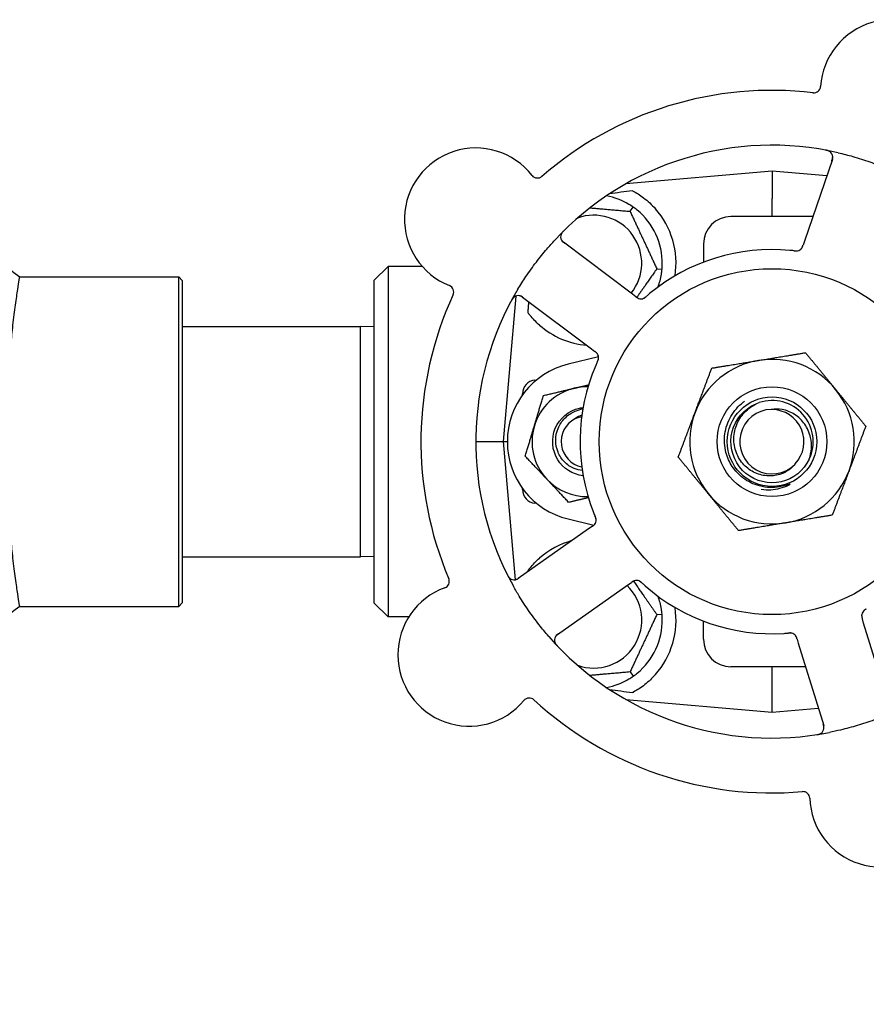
# Model space of a CAD drawing. Header units: inches. Extents: x 36 to 1719, y -84 to 1122.
# Tile 509 of 571: x 907.05 to 910.91, y 849.61 to 854.1. Entities that reach past the tile are written whole.
import ezdxf

# ---------------------------------------------------------------- set-up
doc = ezdxf.new("R2010")
doc.units = ezdxf.units.IN
doc.header["$LTSCALE"] = 48
doc.header["$MEASUREMENT"] = 0
doc.layers.add('Dimension (ANSI)', color=7, linetype='Continuous', lineweight=25)
doc.layers.add('Visible (ANSI)', color=7, linetype='Continuous', lineweight=30)
doc.styles.add('Note Text (ANSI)', font='tahoma.ttf')
doc.dimstyles.new('Architectural (ANSI)', dxfattribs={"dimscale": 48, "dimtxt": 0.125, "dimasz": 0.098425, "dimexe": 0.125, "dimexo": 0.0625, "dimgap": 0.031496, "dimtad": 0, "dimtih": 1, "dimtoh": 1, "dimdec": 4, "dimrnd": 1e-08, "dimzin": 3, "dimdsep": 46, "dimlunit": 4, "dimtxsty": 'Note Text (ANSI)', "dimcen": 0.09, "dimdle": 0.393701, "dimclrd": 256, "dimclre": 256, "dimclrt": 256, "dimadec": 0, "dimazin": 3, "dimtfac": 0.96, "dimtofl": 0, "dimtmove": 0, "dimatfit": 3, "dimfxl": 1, "dimfrac": 2, "dimtolj": 1, "dimtzin": 12, "dimlwd": -1, "dimlwe": -1, "dimarcsym": 0})

# ---------------------------------------------------------------- blocks, each defined once
blk = doc.blocks.new('*D15')
at = {"layer": 'Defpoints', "color": 0, "transparency": 16777216}
for p in [(1035.9177, 852.6713), (738.9177, 838.7154), (1035.9177, 741.5308)]:
    blk.add_point(p, dxfattribs=at)
at = {"layer": 'Dimension (ANSI)', "transparency": 16777216}
for p, q in [((1035.9177, 849.6713), (1035.9177, 735.5308)), ((738.9177, 835.7154), (738.9177, 735.5308)), ((743.6421, 741.5308), (865.5721, 741.5308)), ((1031.1933, 741.5308), (889.2633, 741.5308))]:
    blk.add_line(p, q, dxfattribs=at)
for points in [[(743.6421, 742.3182), (743.6421, 740.7434), (738.9177, 741.5308)], [(1031.1933, 742.3182), (1031.1933, 740.7434), (1035.9177, 741.5308)]]:
    blk.add_solid(points, dxfattribs=at)
at = {"layer": 'Dimension (ANSI)', "transparency": 16777216, "insert": (867.0839, 744.6517), "char_height": 6, "attachment_point": 1, "style": 'Note Text (ANSI)'}
blk.add_mtext('\\A1;24\'-9"', dxfattribs=at)

msp = doc.modelspace()

# ---------------------------------------------------------------- linework, layer by layer
at = {"layer": 'Visible (ANSI)'}
for p, q in [((910.75513, 853.45951), (910.62798, 853.08763)), ((910.48018, 853.4064), (909.81407, 853.34812)), ((910.48018, 853.4064), (910.48018, 853.28149)), ((910.72951, 853.38458), (910.48018, 853.4064)), ((910.48018, 853.1989), (910.48018, 853.28149)), ((909.83326, 853.22287), (909.84692, 853.24238)), ((910.66602, 853.1989), (910.29268, 853.1989)), ((910.62798, 853.08763), (910.62155, 853.06881)), ((909.84376, 852.84601), (909.52938, 853.08184)), ((910.16768, 853.0739), (910.16768, 852.99119)), ((908.66768, 852.9089), (908.73018, 852.9714)), ((908.73018, 852.9714), (908.73018, 851.3764)), ((908.88667, 852.9714), (908.73018, 852.9714)), ((909.95526, 852.96124), (909.97899, 852.95916)), ((907.05143, 852.9239), (907.77706, 852.9239)), ((907.77706, 851.4239), (907.77706, 852.9239)), ((907.79268, 852.90827), (907.77706, 852.9239)), ((907.79268, 852.90827), (907.79268, 851.43952)), ((908.66768, 851.4389), (908.66768, 852.9089)), ((909.3132, 852.8371), (909.25518, 852.1739)), ((909.34246, 852.83266), (909.65684, 852.59682)), ((909.85966, 852.83408), (909.84376, 852.84601)), ((907.79268, 852.6989), (908.60518, 852.6989)), ((908.60518, 851.6489), (908.60518, 852.6989)), ((908.66768, 852.69726), (908.60518, 852.6989)), ((909.65684, 852.59682), (909.67276, 852.58488)), ((909.68966, 852.56002), (909.55051, 852.52607)), ((909.39973, 852.45437), (909.40762, 852.45506)), ((909.34268, 852.38631), (909.34268, 852.39211)), ((909.13018, 852.1739), (909.25518, 852.1739)), ((909.25518, 852.1739), (909.27393, 852.1739)), ((909.25518, 852.1739), (909.3102, 851.54501)), ((909.34268, 851.95569), (909.34268, 851.96149)), ((909.40762, 851.89273), (909.39973, 851.89342)), ((909.55051, 851.82173), (909.6677, 851.79314)), ((909.66056, 851.78775), (909.6443, 851.77632)), ((909.6443, 851.77632), (909.32286, 851.5502)), ((908.66768, 851.65053), (908.60518, 851.6489)), ((907.79268, 851.6489), (908.60518, 851.6489)), ((909.50208, 851.29542), (909.82353, 851.52155)), ((909.82353, 851.52155), (909.8398, 851.53299)), ((907.79268, 851.43952), (907.77706, 851.4239)), ((908.66768, 851.4389), (908.73018, 851.3764)), ((907.05143, 851.4239), (907.77706, 851.4239)), ((909.95526, 851.38656), (909.97899, 851.38863)), ((908.8251, 851.3764), (908.73018, 851.3764)), ((910.16768, 851.2739), (910.16768, 851.3566)), ((910.89769, 851.34779), (910.89183, 851.36681)), ((911.01341, 850.97221), (910.89769, 851.34779)), ((910.59415, 851.27506), (910.6, 851.25607)), ((910.6, 851.25607), (910.71572, 850.88049)), ((909.83326, 851.12493), (909.84692, 851.10541)), ((910.63302, 851.1489), (910.29268, 851.1489)), ((910.48018, 851.0663), (910.48018, 851.1489)), ((910.48018, 850.9414), (910.48018, 851.0663)), ((909.81407, 850.99967), (910.48018, 850.9414)), ((910.48018, 850.9414), (910.69126, 850.95986))]:
    msp.add_line(p, q, dxfattribs=at)
for radius in [0.7875, 0.25014, 0.20385]:
    msp.add_circle((910.48018, 852.1739), radius, dxfattribs=at)
for centre, radius, start, end in [((911.02611, 853.77065), 0.325, 326.006, 176.24329), ((910.48018, 852.1739), 1.6, 83.25836, 130.99093), ((910.67062, 853.79399), 0.03125, 263.29575, 356.24329), ((909.13028, 853.18653), 0.325, 38.006, 248.24329), ((910.48018, 852.1739), 1.35, 77.06409, 137.1852), ((910.72556, 853.46962), 0.03125, 341.12465, 79.27672), ((909.41098, 853.40589), 0.03125, 218.006, 310.95354), ((909.66768, 852.9864), 0.3125, 59.15807, 79.28378), ((909.66768, 852.9864), 0.3125, 359.15807, 50.84193), ((909.66768, 852.9864), 0.375, 351.21293, 41.51889), ((909.66768, 852.9864), 0.21875, 321.38477, 109.65889), ((910.29268, 853.0739), 0.125, 90, 180), ((909.54813, 853.10684), 0.03125, 134.97257, 233.12465), ((910.48018, 852.1739), 0.875, 84.63234, 129.61695), ((910.59011, 853.07346), 0.03125, 281.91027, 323.9096), ((909.66768, 852.9864), 0.3125, 339.72028, 350.84193), ((908.99823, 852.85565), 0.03125, 335.29575, 68.24329), ((910.48018, 852.1739), 1.35, 149.06409, 209.1852), ((910.48018, 852.1739), 1.6, 155.25836, 202.99093), ((909.3237, 852.80766), 0.03125, 53.12465, 151.27672), ((909.88305, 852.8556), 0.03125, 251.11888, 292.57804), ((909.66768, 852.9864), 0.375, 228.77041, 265.08898), ((909.65862, 852.55642), 0.03125, 353.91027, 35.9096), ((910.48018, 852.1739), 0.375, 39.34128, 99.34128), ((909.63643, 852.1739), 0.3625, 103.71173, 256.28827), ((910.48018, 852.1739), 0.875, 156.63234, 201.61695), ((910.48018, 852.1739), 0.375, 99.34128, 159.34128), ((909.40518, 852.39211), 0.0625, 95, 180), ((909.63643, 852.1739), 0.25, 103.27138, 163.27138), ((909.63643, 852.1739), 0.25, 88.80625, 103.27138), ((910.48018, 852.1739), 0.375, 339.34128, 39.34128), ((910.48018, 852.1739), 0.1875, 334.71096, 108.15663), ((909.63643, 852.1739), 0.11727, 117.74755, 258.35099), ((910.48018, 852.1739), 0.375, 159.34128, 219.34128), ((910.48018, 852.1739), 0.14696, 91.25861, 315.29572), ((910.48018, 852.1739), 0.14583, 316.55117, 90.00317), ((909.63643, 852.1739), 0.25, 163.27138, 223.27138), ((910.48018, 852.1739), 0.375, 279.34128, 339.34128), ((909.63643, 852.1739), 0.25, 223.27138, 271.19375), ((909.40518, 851.95569), 0.0625, 180, 265), ((910.48018, 852.1739), 0.375, 219.34128, 279.34128), ((909.64732, 851.81665), 0.03125, 323.11888, 4.57804), ((909.66768, 851.3614), 0.375, 105.31908, 131.22959), ((909.30488, 851.57576), 0.03125, 206.97257, 305.12465), ((908.97809, 851.53774), 0.03125, 290.006, 22.95354), ((909.66768, 851.3614), 0.21875, 250.34111, 46.01219), ((909.8625, 851.51075), 0.03125, 65.91027, 107.9096), ((910.48018, 852.1739), 0.875, 228.63234, 273.61695), ((909.09997, 851.20298), 0.325, 110.006, 320.24329), ((909.66768, 851.3614), 0.3125, 9.15807, 20.27972), ((909.66768, 851.3614), 0.375, 318.48111, 8.78707), ((910.92, 851.38153), 0.03125, 137.91027, 179.9096), ((909.66768, 851.3614), 0.3125, 309.15807, 0.84193), ((909.52006, 851.26986), 0.03125, 125.12465, 223.27672), ((910.56258, 851.2714), 0.03125, 35.11888, 76.57804), ((910.48018, 852.1739), 1.35, 221.06409, 281.1852), ((910.29268, 851.2739), 0.125, 180, 270), ((909.66768, 851.3614), 0.3125, 280.71622, 300.84193), ((909.37384, 850.97515), 0.03125, 47.29575, 140.24329), ((910.48018, 852.1739), 1.6, 227.25836, 274.99093), ((910.68586, 850.87129), 0.03125, 278.97257, 17.12465), ((910.97707, 850.56121), 0.325, 182.006, 32.24329), ((910.62104, 850.54874), 0.03125, 2.006, 94.95354)]:
    msp.add_arc(centre, radius, start, end, dxfattribs=at)
for centre, major_axis, start_param, end_param in [((911.48521, 853.36885), (-2.38839, -0.20896), 5.4649258, 5.5279515), ((911.48521, 850.97895), (-2.38839, 0.20896), 0.7552338, 0.8182595)]:
    msp.add_ellipse(centre, major_axis=major_axis, ratio=0.0521373, start_param=start_param, end_param=end_param, dxfattribs=at)
for points, knots in [([(910.74414, 853.49474), (910.74391, 853.49491), (910.74362, 853.49511), (910.74261, 853.49577), (910.74181, 853.49625), (910.73995, 853.49722), (910.7388, 853.49774), (910.73674, 853.49853), (910.73608, 853.49876), (910.73441, 853.49932), (910.73336, 853.49963), (910.7311, 853.50024), (910.72987, 853.50053), (910.72795, 853.50094), (910.72723, 853.50109), (910.7258, 853.50137), (910.72511, 853.50149), (910.7244, 853.50162)], [0.051298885, 0.051298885, 0.051298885, 0.051298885, 0.057269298, 0.057269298, 0.069785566, 0.069785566, 0.083632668, 0.083632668, 0.089458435, 0.089458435, 0.09782017, 0.09782017, 0.107290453, 0.107290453, 0.113094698, 0.113094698, 0.118968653, 0.118968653, 0.118968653, 0.118968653]), ([(910.78239, 853.48964), (910.80474, 853.4845), (910.82681, 853.47883), (910.87457, 853.46529), (910.90047, 853.45709), (910.95131, 853.4393), (910.97594, 853.42985), (911.01586, 853.41319), (911.03135, 853.40637), (911.04676, 853.39925)], [-0.73117336, -0.73117336, -0.73117336, -0.73117336, -0.55242948, -0.55242948, -0.34016147, -0.34016147, -0.13232742, -0.13232742, 0, 0, 0, 0]), ([(910.7525, 853.45184), (910.75281, 853.45273), (910.75311, 853.45363), (910.75428, 853.45713), (910.75505, 853.45973), (910.75607, 853.46418), (910.75638, 853.4661), (910.75667, 853.46928), (910.7567, 853.47072), (910.75659, 853.473), (910.7565, 853.47385), (910.75638, 853.47475), (910.75635, 853.47493), (910.75632, 853.4751)], [0, 0, 0, 0, 0.007248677, 0.007248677, 0.028564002, 0.028564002, 0.04748221, 0.04748221, 0.065361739, 0.065361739, 0.076705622, 0.076705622, 0.079955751, 0.079955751, 0.079955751, 0.079955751]), ([(909.84481, 853.31693), (909.86088, 853.30832), (909.87831, 853.29739), (909.91428, 853.26993), (909.93267, 853.25281), (909.94846, 853.23497)], [1.44549616, 1.44549616, 1.44549616, 1.44549616, 1.60647008, 1.60647008, 1.78790376, 1.78790376, 1.78790376, 1.78790376]), ([(909.53106, 853.13393), (909.53061, 853.13349), (909.53017, 853.13305), (909.52899, 853.13186), (909.52824, 853.1311), (909.52687, 853.12964), (909.52625, 853.12895), (909.5247, 853.12716), (909.52378, 853.12601), (909.52226, 853.12396), (909.52163, 853.12302), (909.52062, 853.12138), (909.52021, 853.12066), (909.51946, 853.11918), (909.51914, 853.11845), (909.5188, 853.11761), (909.51873, 853.11744), (909.51868, 853.11728)], [0, 0, 0, 0, 0.005149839, 0.005149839, 0.013554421, 0.013554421, 0.020527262, 0.020527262, 0.031641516, 0.031641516, 0.041623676, 0.041623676, 0.051235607, 0.051235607, 0.06373445, 0.06373445, 0.067355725, 0.067355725, 0.067355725, 0.067355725]), ([(909.32223, 852.8679), (909.33401, 852.88757), (909.34623, 852.90681), (909.37385, 852.94802), (909.38962, 852.97009), (909.4216, 853.01209), (909.43755, 853.03184), (909.46567, 853.06473), (909.47762, 853.07817), (909.48988, 853.0914)], [-0.73117437, -0.73117437, -0.73117437, -0.73117437, -0.55243049, -0.55243049, -0.34047291, -0.34047291, -0.14064238, -0.14064238, 0, 0, 0, 0]), ([(909.51965, 853.09397), (909.51978, 853.0937), (909.51994, 853.09337), (909.52078, 853.09178), (909.5217, 853.09029), (909.52362, 853.08777), (909.52461, 853.08662), (909.52732, 853.08385), (909.52915, 853.08222), (909.53192, 853.07998), (909.53275, 853.07934), (909.53434, 853.07812), (909.53511, 853.07754), (909.53588, 853.07697)], [0.058736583, 0.058736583, 0.058736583, 0.058736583, 0.064782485, 0.064782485, 0.086145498, 0.086145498, 0.103238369, 0.103238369, 0.123434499, 0.123434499, 0.131598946, 0.131598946, 0.138939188, 0.138939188, 0.138939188, 0.138939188]), ([(910.58044, 853.04314), (910.57996, 853.04319), (910.57945, 853.04325), (910.57891, 853.04331), (910.57404, 853.04386), (910.56739, 853.04456), (910.56203, 853.04506)], [0.48080563, 0.48080563, 0.48080563, 0.48080563, 0.5329828, 0.5329828, 0.5329828, 1, 1, 1, 1]), ([(910.58047, 853.04313), (910.58077, 853.0431), (910.58107, 853.04306), (910.58187, 853.04297), (910.58238, 853.04292), (910.58396, 853.04275), (910.58505, 853.04264), (910.58732, 853.04247), (910.58852, 853.0424), (910.59088, 853.04235), (910.592, 853.04238), (910.59421, 853.04251), (910.5952, 853.04264), (910.59642, 853.04286), (910.59676, 853.04292), (910.59701, 853.04298)], [0.001596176, 0.001596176, 0.001596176, 0.001596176, 0.00393777, 0.00393777, 0.007842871, 0.007842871, 0.016055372, 0.016055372, 0.025513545, 0.025513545, 0.037191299, 0.037191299, 0.054193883, 0.054193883, 0.061558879, 0.061558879, 0.061558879, 0.061558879]), ([(910.58047, 853.04313), (910.58102, 853.04307), (910.58156, 853.04301), (910.58264, 853.04288), (910.58318, 853.04282), (910.58499, 853.04263), (910.58626, 853.04252), (910.58833, 853.04239), (910.58918, 853.04235), (910.59112, 853.04232), (910.59214, 853.04235), (910.59393, 853.04247), (910.59474, 853.04257), (910.59601, 853.04277), (910.59653, 853.04287), (910.59684, 853.04294), (910.59689, 853.04295), (910.5969, 853.04295), (910.5969, 853.04295), (910.5969, 853.04295)], [0, 0, 0, 0, 0.004180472, 0.004180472, 0.008305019, 0.008305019, 0.018114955, 0.018114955, 0.025612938, 0.025612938, 0.036850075, 0.036850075, 0.047489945, 0.047489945, 0.056089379, 0.056089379, 0.05828692, 0.05828692, 0.058652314, 0.058652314, 0.058652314, 0.058652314]), ([(910.61459, 853.05403), (910.61464, 853.0541), (910.61471, 853.05418), (910.61489, 853.05443), (910.61502, 853.0546), (910.61561, 853.05542), (910.61613, 853.0562), (910.61727, 853.05816), (910.61792, 853.05943), (910.61911, 853.0621), (910.61967, 853.06351), (910.62042, 853.06556), (910.62065, 853.0662), (910.62098, 853.06717), (910.6211, 853.0675), (910.62132, 853.06814), (910.62142, 853.06845), (910.62153, 853.06876)], [0.038929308, 0.038929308, 0.038929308, 0.038929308, 0.040726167, 0.040726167, 0.043941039, 0.043941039, 0.054249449, 0.054249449, 0.066768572, 0.066768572, 0.07820649, 0.07820649, 0.083402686, 0.083402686, 0.086046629, 0.086046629, 0.08863019, 0.08863019, 0.08863019, 0.08863019]), ([(910.61509, 853.05467), (910.61509, 853.05467), (910.61509, 853.05468), (910.61513, 853.05473), (910.61527, 853.05491), (910.61567, 853.05547), (910.61597, 853.05592), (910.61663, 853.05695), (910.61697, 853.05753), (910.61737, 853.05828), (910.61747, 853.05847), (910.6182, 853.05988), (910.61894, 853.06156), (910.61998, 853.06432), (910.62028, 853.06514), (910.62073, 853.06644), (910.62089, 853.06689), (910.62121, 853.06781), (910.62137, 853.06829), (910.62153, 853.06876)], [0.028019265, 0.028019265, 0.028019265, 0.028019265, 0.028672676, 0.028672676, 0.033062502, 0.033062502, 0.040781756, 0.040781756, 0.051074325, 0.051074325, 0.054504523, 0.054504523, 0.075062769, 0.075062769, 0.083066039, 0.083066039, 0.087153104, 0.087153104, 0.091266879, 0.091266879, 0.091266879, 0.091266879]), ([(907.01143, 852.61373), (907.01457, 852.64647), (907.01782, 852.67681), (907.02481, 852.73748), (907.02877, 852.76869), (907.03619, 852.82373), (907.03965, 852.84756), (907.04538, 852.88586), (907.04766, 852.90035), (907.05069, 852.91938), (907.05143, 852.9239), (907.05143, 852.9239)], [6.8931085, 6.8931085, 6.8931085, 6.8931085, 7.1895044, 7.1895044, 7.5489745, 7.5489745, 7.9084446, 7.9084446, 8.2679147, 8.2679147, 8.6273848, 8.6273848, 8.6273848, 8.6273848]), ([(909.30555, 852.8331), (909.30533, 852.83293), (909.30504, 852.83272), (909.3041, 852.83196), (909.3034, 852.83135), (909.3019, 852.82988), (909.30105, 852.82895), (909.29967, 852.82724), (909.29924, 852.82668), (909.2982, 852.82526), (909.29757, 852.82435), (909.2963, 852.8224), (909.29564, 852.82132), (909.29465, 852.81962), (909.29429, 852.81898), (909.29359, 852.81771), (909.29325, 852.81709), (909.29291, 852.81645)], [0.051298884, 0.051298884, 0.051298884, 0.051298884, 0.057269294, 0.057269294, 0.069785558, 0.069785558, 0.083632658, 0.083632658, 0.089458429, 0.089458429, 0.097820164, 0.097820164, 0.107290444, 0.107290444, 0.113094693, 0.113094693, 0.118968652, 0.118968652, 0.118968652, 0.118968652]), ([(909.34894, 852.82779), (909.34819, 852.82836), (909.34743, 852.82893), (909.34446, 852.83112), (909.34222, 852.83266), (909.33831, 852.83501), (909.33658, 852.83589), (909.33364, 852.83715), (909.33228, 852.83762), (909.33008, 852.83822), (909.32924, 852.8384), (909.32835, 852.83856), (909.32817, 852.83859), (909.328, 852.83862)], [0, 0, 0, 0, 0.007248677, 0.007248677, 0.028564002, 0.028564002, 0.047482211, 0.047482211, 0.06536174, 0.06536174, 0.076705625, 0.076705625, 0.079955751, 0.079955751, 0.079955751, 0.079955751]), ([(909.85966, 852.83408), (909.86008, 852.83377), (909.86051, 852.83344), (909.86134, 852.83283), (909.86174, 852.83253), (909.86266, 852.83185), (909.86316, 852.83148), (909.86498, 852.83019), (909.86617, 852.8294), (909.86808, 852.82823), (909.86893, 852.82776), (909.87052, 852.82699), (909.87122, 852.82668), (909.87241, 852.82622), (909.87294, 852.82603), (909.87325, 852.82593), (909.87329, 852.82591), (909.87329, 852.82591), (909.87329, 852.82591), (909.87329, 852.82591)], [0, 0, 0, 0, 0.004355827, 0.004355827, 0.008687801, 0.008687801, 0.014307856, 0.014307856, 0.029588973, 0.029588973, 0.043844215, 0.043844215, 0.054171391, 0.054171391, 0.061954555, 0.061954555, 0.063871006, 0.063871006, 0.063878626, 0.063878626, 0.063878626, 0.063878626]), ([(909.8597, 852.83406), (909.85993, 852.83388), (909.86017, 852.8337), (909.86148, 852.83272), (909.86259, 852.8319), (909.86494, 852.83025), (909.86621, 852.82941), (909.86853, 852.82804), (909.86962, 852.82747), (909.87167, 852.82651), (909.87269, 852.82612), (909.87356, 852.82583), (909.87369, 852.82579), (909.8738, 852.82575)], [0, 0, 0, 0, 0.002309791, 0.002309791, 0.012623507, 0.012623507, 0.024338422, 0.024338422, 0.035397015, 0.035397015, 0.047442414, 0.047442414, 0.049661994, 0.049661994, 0.049661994, 0.049661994]), ([(909.89435, 852.82647), (909.89456, 852.82655), (909.89484, 852.82667), (909.89565, 852.82703), (909.89622, 852.8273), (909.89741, 852.82793), (909.89802, 852.82827), (909.89923, 852.82902), (909.89981, 852.8294), (909.90118, 852.83035), (909.90202, 852.83096), (909.90322, 852.8319), (909.90358, 852.83218), (909.90487, 852.83322), (909.90583, 852.83402), (909.90705, 852.83507), (909.90736, 852.83534), (909.9078, 852.83571), (909.90793, 852.83583), (909.90806, 852.83594)], [0.044252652, 0.044252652, 0.044252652, 0.044252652, 0.050671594, 0.050671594, 0.061250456, 0.061250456, 0.071050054, 0.071050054, 0.078610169, 0.078610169, 0.087196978, 0.087196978, 0.090753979, 0.090753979, 0.100050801, 0.100050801, 0.10314767, 0.10314767, 0.10451733, 0.10451733, 0.10451733, 0.10451733]), ([(909.8947, 852.8266), (909.8947, 852.8266), (909.89473, 852.82661), (909.89485, 852.82667), (909.89498, 852.82672), (909.89539, 852.8269), (909.89573, 852.82705), (909.89683, 852.82758), (909.89766, 852.82802), (909.89937, 852.82906), (909.90024, 852.82964), (909.90222, 852.83108), (909.90337, 852.83197), (909.90555, 852.83377), (909.9066, 852.83468), (909.90777, 852.83569), (909.90792, 852.83582), (909.90806, 852.83594)], [0.030853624, 0.030853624, 0.030853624, 0.030853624, 0.032941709, 0.032941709, 0.03638518, 0.03638518, 0.042347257, 0.042347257, 0.055267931, 0.055267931, 0.065838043, 0.065838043, 0.077516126, 0.077516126, 0.087897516, 0.087897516, 0.089364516, 0.089364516, 0.089364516, 0.089364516]), ([(909.42053, 852.70437), (909.40505, 852.71794), (909.39009, 852.73342), (909.37398, 852.75319), (909.37103, 852.75696), (909.36819, 852.76072)], [0.52788927, 0.52788927, 0.52788927, 0.52788927, 0.6827691, 0.6827691, 0.71884724, 0.71884724, 0.71884724, 0.71884724]), ([(909.68466, 852.5737), (909.68461, 852.57378), (909.68455, 852.57386), (909.68438, 852.57411), (909.68425, 852.57429), (909.68365, 852.5751), (909.68307, 852.57584), (909.68156, 852.57753), (909.68055, 852.57854), (909.67838, 852.5805), (909.67722, 852.58146), (909.6755, 852.58281), (909.67496, 852.58323), (909.67414, 852.58384), (909.67387, 852.58405), (909.67332, 852.58446), (909.67306, 852.58466), (909.67279, 852.58486)], [0.038929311, 0.038929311, 0.038929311, 0.038929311, 0.040726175, 0.040726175, 0.043941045, 0.043941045, 0.054249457, 0.054249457, 0.066768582, 0.066768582, 0.078206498, 0.078206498, 0.083402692, 0.083402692, 0.086046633, 0.086046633, 0.088630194, 0.088630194, 0.088630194, 0.088630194]), ([(909.6842, 852.57437), (909.6842, 852.57437), (909.6842, 852.57438), (909.68416, 852.57444), (909.68403, 852.57462), (909.68362, 852.57517), (909.68329, 852.5756), (909.68251, 852.57654), (909.68207, 852.57704), (909.68148, 852.57766), (909.68133, 852.57782), (909.68021, 852.57895), (909.67885, 852.58016), (909.67654, 852.58201), (909.67585, 852.58255), (909.67475, 852.58338), (909.67437, 852.58367), (909.6736, 852.58425), (909.67319, 852.58456), (909.67279, 852.58486)], [0.028019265, 0.028019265, 0.028019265, 0.028019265, 0.028672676, 0.028672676, 0.033062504, 0.033062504, 0.040781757, 0.040781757, 0.051074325, 0.051074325, 0.054504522, 0.054504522, 0.07506277, 0.07506277, 0.083066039, 0.083066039, 0.087153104, 0.087153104, 0.091266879, 0.091266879, 0.091266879, 0.091266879]), ([(909.68448, 852.53789), (909.68461, 852.53816), (909.68473, 852.53843), (909.68507, 852.53917), (909.68528, 852.53964), (909.68593, 852.54108), (909.68636, 852.54209), (909.68723, 852.54419), (909.68766, 852.54531), (909.68844, 852.54754), (909.68876, 852.54862), (909.68932, 852.55076), (909.6895, 852.55175), (909.68967, 852.55297), (909.68971, 852.55331), (909.68974, 852.55357)], [0.001596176, 0.001596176, 0.001596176, 0.001596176, 0.003937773, 0.003937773, 0.007842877, 0.007842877, 0.016055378, 0.016055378, 0.025513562, 0.025513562, 0.037191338, 0.037191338, 0.0541939, 0.0541939, 0.061558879, 0.061558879, 0.061558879, 0.061558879]), ([(909.68448, 852.53789), (909.68471, 852.53839), (909.68494, 852.53888), (909.68539, 852.53988), (909.68561, 852.54037), (909.68635, 852.54203), (909.68685, 852.5432), (909.68762, 852.54513), (909.68792, 852.54593), (909.68855, 852.54777), (909.68883, 852.54874), (909.68927, 852.55048), (909.68943, 852.55128), (909.68963, 852.55255), (909.68969, 852.55308), (909.68973, 852.5534), (909.68973, 852.55344), (909.68973, 852.55346), (909.68973, 852.55346), (909.68973, 852.55346)], [0, 0, 0, 0, 0.004180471, 0.004180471, 0.008305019, 0.008305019, 0.018114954, 0.018114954, 0.025612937, 0.025612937, 0.036850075, 0.036850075, 0.047489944, 0.047489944, 0.05608938, 0.05608938, 0.05828692, 0.05828692, 0.058652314, 0.058652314, 0.058652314, 0.058652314]), ([(909.68447, 852.53786), (909.68427, 852.53742), (909.68406, 852.53696), (909.68383, 852.53646), (909.6818, 852.532), (909.67908, 852.52589), (909.67695, 852.52095)], [0.48080563, 0.48080563, 0.48080563, 0.48080563, 0.5329828, 0.5329828, 0.5329828, 1, 1, 1, 1]), ([(909.61908, 852.01863), (909.57233, 852.024), (909.52846, 852.05153), (909.50363, 852.09157), (909.47744, 852.13381), (909.47315, 852.18887), (909.49248, 852.23467), (909.51181, 852.28045), (909.55424, 852.31577), (909.60276, 852.32648), (909.60815, 852.32767), (909.61359, 852.32855), (909.61906, 852.32913)], [6.3945263, 6.3945263, 6.3945263, 6.3945263, 7.2990044, 7.2990044, 7.2990044, 8.2534333, 8.2534333, 8.2534333, 9.2076053, 9.2076053, 9.2076053, 9.3134369, 9.3134369, 9.3134369, 9.3134369]), ([(909.61519, 852.04193), (909.60245, 852.04342), (909.58996, 852.04673), (909.56177, 852.05874), (909.54695, 852.06885), (909.52179, 852.09437), (909.51176, 852.1096), (909.49796, 852.14331), (909.49442, 852.1615), (909.49445, 852.19851), (909.49815, 852.21698), (909.51247, 852.25175), (909.52307, 852.26767), (909.54994, 852.29481), (909.56604, 852.30569), (909.59476, 852.31785), (909.60625, 852.32115), (909.61799, 852.32307)], [-1.2470977, -1.2470977, -1.2470977, -1.2470977, -1.1486049, -1.1486049, -1.0127327, -1.0127327, -0.8746582, -0.8746582, -0.7343822, -0.7343822, -0.5919052, -0.5919052, -0.4472279, -0.4472279, -0.3003508, -0.3003508, -0.2092229, -0.2092229, -0.2092229, -0.2092229]), ([(910.34694, 852.00949), (910.32828, 852.02377), (910.31214, 852.04107), (910.28602, 852.08039), (910.27629, 852.10219), (910.26318, 852.15242), (910.26148, 852.18084), (910.26907, 852.23704), (910.27839, 852.26426), (910.30705, 852.31387), (910.32621, 852.33573), (910.35086, 852.35477), (910.35274, 852.35617), (910.35464, 852.35754)], [-3.5801326, -3.5801326, -3.5801326, -3.5801326, -3.4004535, -3.4004535, -3.2191752, -3.2191752, -3.0035583, -3.0035583, -2.7857358, -2.7857358, -2.5657084, -2.5657084, -2.5477946, -2.5477946, -2.5477946, -2.5477946]), ([(910.64971, 852.0938), (910.62548, 852.04251), (910.57677, 852.00347), (910.52144, 851.99099), (910.46611, 851.97851), (910.40537, 851.99286), (910.36147, 852.02877), (910.31765, 852.06461), (910.29156, 852.12114), (910.29272, 852.17774), (910.29388, 852.23443), (910.32237, 852.28995), (910.36775, 852.32395), (910.38406, 852.33617), (910.40243, 852.34552), (910.42181, 852.35179)], [5.153766, 5.153766, 5.153766, 5.153766, 6.061332, 6.061332, 6.061332, 6.968806, 6.968806, 6.968806, 7.8744508, 7.8744508, 7.8744508, 8.7817425, 8.7817425, 8.7817425, 9.107885, 9.107885, 9.107885, 9.107885]), ([(910.58463, 852.07052), (910.57683, 852.06134), (910.56793, 852.05315), (910.54725, 852.03831), (910.53537, 852.032), (910.50393, 852.02029), (910.48384, 852.01708), (910.44298, 852.01847), (910.42262, 852.02327), (910.38433, 852.04056), (910.36687, 852.05308), (910.33725, 852.08446), (910.32555, 852.10317), (910.3097, 852.14451), (910.3059, 852.16683), (910.30698, 852.21223), (910.31208, 852.23488), (910.33081, 852.27749), (910.34445, 852.29697), (910.3788, 852.33005), (910.39931, 852.34319), (910.42175, 852.35206)], [-1.5503297, -1.5503297, -1.5503297, -1.5503297, -1.4577971, -1.4577971, -1.3550285, -1.3550285, -1.200467, -1.200467, -1.0416694, -1.0416694, -0.8786368, -0.8786368, -0.7113708, -0.7113708, -0.5398726, -0.5398726, -0.3641439, -0.3641439, -0.1841858, -0.1841858, 0, 0, 0, 0]), ([(910.64971, 852.0938), (910.6552, 852.10953), (910.65855, 852.12591), (910.66069, 852.1593), (910.65943, 852.17613), (910.65093, 852.21447), (910.6419, 852.23528), (910.61675, 852.2713), (910.60119, 852.28638), (910.56589, 852.30899), (910.54669, 852.31662), (910.51015, 852.32319), (910.49337, 852.32341), (910.47695, 852.32082)], [-0.89666376, -0.89666376, -0.89666376, -0.89666376, -0.7697294, -0.7697294, -0.64162523, -0.64162523, -0.47009117, -0.47009117, -0.30597672, -0.30597672, -0.14928046, -0.14928046, -0.02134877, -0.02134877, -0.02134877, -0.02134877]), ([(909.61249, 852.28678), (909.60873, 852.2861), (909.60499, 852.28525), (909.59349, 852.28216), (909.587, 852.27973), (909.58183, 852.27768)], [0.060737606, 0.060737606, 0.060737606, 0.060737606, 0.090010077, 0.090010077, 0.150835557, 0.150835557, 0.150835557, 0.150835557]), ([(910.51333, 851.96773), (910.49956, 851.96552), (910.48567, 851.9646), (910.45538, 851.96552), (910.43914, 851.96787), (910.39561, 851.97933), (910.36968, 851.99207), (910.34694, 852.00949)], [-0.44935864, -0.44935864, -0.44935864, -0.44935864, -0.34320731, -0.34320731, -0.21838639, -0.21838639, 0, 0, 0, 0]), ([(910.43128, 851.95688), (910.44579, 851.95486), (910.46049, 851.95427), (910.50316, 851.95689), (910.53054, 851.96399), (910.55574, 851.97622)], [-0.32666896, -0.32666896, -0.32666896, -0.32666896, -0.21422591, -0.21422591, 0, 0, 0, 0]), ([(910.55574, 851.97622), (910.55724, 851.97695), (910.55891, 851.97781), (910.56092, 851.97896), (910.56184, 851.97951), (910.5625, 851.98003), (910.56263, 851.98014), (910.56274, 851.98028), (910.56277, 851.98032), (910.5628, 851.98038), (910.56281, 851.9804), (910.56281, 851.98044), (910.56281, 851.98045), (910.5628, 851.98048), (910.56279, 851.98049), (910.56276, 851.98051), (910.56273, 851.98052), (910.56265, 851.98054), (910.56259, 851.98054), (910.56236, 851.98054), (910.5621, 851.98049), (910.56084, 851.98021), (910.55931, 851.97973), (910.55011, 851.97673), (910.53444, 851.97113), (910.51333, 851.96773)], [-0.32002064, -0.32002064, -0.32002064, -0.32002064, -0.25037654, -0.25037654, -0.22022079, -0.22022079, -0.21319305, -0.21319305, -0.21059304, -0.21059304, -0.20923641, -0.20923641, -0.20821255, -0.20821255, -0.20712521, -0.20712521, -0.2055378, -0.2055378, -0.20262718, -0.20262718, -0.19315319, -0.19315319, -0.1629071, -0.1629071, 0, 0, 0, 0]), ([(909.67852, 851.81839), (909.6785, 851.81862), (909.67848, 851.81892), (909.67839, 851.8198), (909.67831, 851.82043), (909.67808, 851.82176), (909.67794, 851.82245), (909.6776, 851.82382), (909.67742, 851.82449), (909.67694, 851.82609), (909.67661, 851.82707), (909.6761, 851.82851), (909.67594, 851.82893), (909.67535, 851.83049), (909.67488, 851.83164), (909.67426, 851.83314), (909.6741, 851.83351), (909.67388, 851.83404), (909.67381, 851.8342), (909.67374, 851.83436)], [0.044252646, 0.044252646, 0.044252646, 0.044252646, 0.05067159, 0.05067159, 0.061250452, 0.061250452, 0.07105005, 0.07105005, 0.078610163, 0.078610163, 0.087196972, 0.087196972, 0.090753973, 0.090753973, 0.100050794, 0.100050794, 0.103147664, 0.103147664, 0.104517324, 0.104517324, 0.104517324, 0.104517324]), ([(909.6785, 851.81876), (909.6785, 851.81876), (909.6785, 851.8188), (909.67849, 851.81893), (909.67847, 851.81907), (909.67843, 851.81952), (909.67839, 851.81988), (909.67823, 851.8211), (909.67807, 851.82202), (909.6776, 851.82397), (909.67732, 851.82498), (909.67657, 851.82731), (909.67607, 851.82867), (909.67503, 851.8313), (909.67449, 851.83258), (909.67389, 851.83401), (909.67382, 851.83419), (909.67374, 851.83436)], [0.030853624, 0.030853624, 0.030853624, 0.030853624, 0.032941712, 0.032941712, 0.036385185, 0.036385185, 0.042347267, 0.042347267, 0.055267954, 0.055267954, 0.065838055, 0.065838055, 0.077516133, 0.077516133, 0.087897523, 0.087897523, 0.089364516, 0.089364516, 0.089364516, 0.089364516]), ([(909.66056, 851.78776), (909.66099, 851.78806), (909.66143, 851.78837), (909.66227, 851.78896), (909.66268, 851.78925), (909.6636, 851.78992), (909.66411, 851.79028), (909.6659, 851.79161), (909.66703, 851.7925), (909.66872, 851.79395), (909.66943, 851.79462), (909.67066, 851.79589), (909.67117, 851.79646), (909.67198, 851.79745), (909.67232, 851.7979), (909.67252, 851.79816), (909.67254, 851.7982), (909.67254, 851.7982), (909.67254, 851.7982), (909.67254, 851.7982)], [0, 0, 0, 0, 0.004355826, 0.004355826, 0.008687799, 0.008687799, 0.014307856, 0.014307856, 0.029588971, 0.029588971, 0.043844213, 0.043844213, 0.054171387, 0.054171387, 0.06195455, 0.06195455, 0.063871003, 0.063871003, 0.063878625, 0.063878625, 0.063878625, 0.063878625]), ([(909.66059, 851.78778), (909.66084, 851.78795), (909.66108, 851.78812), (909.66242, 851.78906), (909.66354, 851.78986), (909.66583, 851.79159), (909.66702, 851.79254), (909.66905, 851.79432), (909.66992, 851.79518), (909.67147, 851.79684), (909.67215, 851.79769), (909.6727, 851.79843), (909.67278, 851.79854), (909.67285, 851.79863)], [0, 0, 0, 0, 0.002309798, 0.002309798, 0.012623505, 0.012623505, 0.02433842, 0.02433842, 0.035397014, 0.035397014, 0.047442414, 0.047442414, 0.049661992, 0.049661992, 0.049661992, 0.049661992]), ([(907.05143, 851.4239), (907.05143, 851.4239), (907.05069, 851.42842), (907.04766, 851.44744), (907.04538, 851.46194), (907.03965, 851.50023), (907.03619, 851.52406), (907.02877, 851.57911), (907.02481, 851.61032), (907.01782, 851.67098), (907.01457, 851.70132), (907.01143, 851.73407)], [2.8757949, 2.8757949, 2.8757949, 2.8757949, 3.2352651, 3.2352651, 3.5947352, 3.5947352, 3.9542053, 3.9542053, 4.3136754, 4.3136754, 4.6100713, 4.6100713, 4.6100713, 4.6100713]), ([(909.36819, 851.58707), (909.37102, 851.59083), (909.37396, 851.59458), (909.39007, 851.61435), (909.40504, 851.62985), (909.42053, 851.64343)], [1.53001661, 1.53001661, 1.53001661, 1.53001661, 1.56598407, 1.56598407, 1.72098253, 1.72098253, 1.72098253, 1.72098253]), ([(909.27384, 851.5679), (909.27412, 851.56733), (909.2744, 851.56678), (909.27517, 851.56529), (909.27567, 851.56433), (909.27663, 851.56259), (909.27709, 851.56179), (909.27832, 851.55976), (909.27912, 851.55853), (909.2806, 851.55645), (909.2813, 851.55556), (909.28255, 851.55409), (909.28311, 851.55348), (909.28428, 851.5523), (909.28488, 851.55177), (909.28557, 851.5512), (909.28572, 851.55108), (909.28585, 851.55098)], [0, 0, 0, 0, 0.005149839, 0.005149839, 0.013554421, 0.013554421, 0.020527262, 0.020527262, 0.031641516, 0.031641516, 0.041623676, 0.041623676, 0.051235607, 0.051235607, 0.06373445, 0.06373445, 0.067355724, 0.067355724, 0.067355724, 0.067355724]), ([(909.46232, 851.28708), (909.44725, 851.30436), (909.43273, 851.32193), (909.40215, 851.36083), (909.3861, 851.38256), (909.35566, 851.42647), (909.34141, 851.44837), (909.31881, 851.48542), (909.31005, 851.5004), (909.30157, 851.51559)], [-0.73118965, -0.73118965, -0.73118965, -0.73118965, -0.55244576, -0.55244576, -0.34137939, -0.34137939, -0.13566771, -0.13566771, 0, 0, 0, 0]), ([(909.30832, 851.5447), (909.30862, 851.54474), (909.30898, 851.54479), (909.31075, 851.54509), (909.31245, 851.54551), (909.31545, 851.54655), (909.31685, 851.54714), (909.32031, 851.54887), (909.32243, 851.5501), (909.32541, 851.55204), (909.32628, 851.55263), (909.32793, 851.55377), (909.32872, 851.55432), (909.3295, 851.55487)], [0.058736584, 0.058736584, 0.058736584, 0.058736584, 0.064782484, 0.064782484, 0.086145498, 0.086145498, 0.103238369, 0.103238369, 0.123434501, 0.123434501, 0.131598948, 0.131598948, 0.13893919, 0.13893919, 0.13893919, 0.13893919]), ([(909.85412, 851.54086), (909.85403, 851.54083), (909.85393, 851.5408), (909.85364, 851.54071), (909.85343, 851.54065), (909.85247, 851.54033), (909.85159, 851.54), (909.84952, 851.53909), (909.84824, 851.53845), (909.84571, 851.53699), (909.84443, 851.53618), (909.84262, 851.53496), (909.84206, 851.53457), (909.84122, 851.53399), (909.84094, 851.53379), (909.84038, 851.5334), (909.84011, 851.53321), (909.83984, 851.53302)], [0.038929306, 0.038929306, 0.038929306, 0.038929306, 0.040726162, 0.040726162, 0.043941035, 0.043941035, 0.054249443, 0.054249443, 0.066768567, 0.066768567, 0.078206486, 0.078206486, 0.083402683, 0.083402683, 0.086046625, 0.086046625, 0.088630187, 0.088630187, 0.088630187, 0.088630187]), ([(909.85334, 851.54063), (909.85334, 851.54063), (909.85333, 851.54063), (909.85326, 851.54061), (909.85305, 851.54054), (909.8524, 851.54032), (909.85188, 851.54014), (909.85075, 851.5397), (909.85014, 851.53943), (909.84937, 851.53906), (909.84917, 851.53896), (909.84775, 851.53825), (909.84617, 851.53733), (909.84371, 851.53571), (909.84298, 851.53521), (909.84185, 851.53443), (909.84146, 851.53416), (909.84066, 851.5336), (909.84025, 851.53331), (909.83984, 851.53302)], [0.028019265, 0.028019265, 0.028019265, 0.028019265, 0.028672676, 0.028672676, 0.033062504, 0.033062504, 0.040781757, 0.040781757, 0.051074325, 0.051074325, 0.054504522, 0.054504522, 0.075062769, 0.075062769, 0.083066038, 0.083066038, 0.087153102, 0.087153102, 0.091266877, 0.091266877, 0.091266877, 0.091266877]), ([(909.88812, 851.52962), (909.8879, 851.52983), (909.88768, 851.53003), (909.88708, 851.53058), (909.88671, 851.53092), (909.88553, 851.53198), (909.88471, 851.53271), (909.88297, 851.53418), (909.88204, 851.53494), (909.88016, 851.53637), (909.87924, 851.53701), (909.87737, 851.5382), (909.87649, 851.53867), (909.87538, 851.53922), (909.87507, 851.53936), (909.87483, 851.53947)], [0.001596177, 0.001596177, 0.001596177, 0.001596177, 0.00393777, 0.00393777, 0.007842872, 0.007842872, 0.016055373, 0.016055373, 0.025513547, 0.025513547, 0.037191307, 0.037191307, 0.054193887, 0.054193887, 0.06155888, 0.06155888, 0.06155888, 0.06155888]), ([(909.88812, 851.52962), (909.88772, 851.52999), (909.88732, 851.53036), (909.88651, 851.5311), (909.88611, 851.53147), (909.88476, 851.53268), (909.8838, 851.53352), (909.8822, 851.53484), (909.88153, 851.53537), (909.87998, 851.53654), (909.87915, 851.53711), (909.87762, 851.53807), (909.87691, 851.53846), (909.87577, 851.53905), (909.87528, 851.53927), (909.87499, 851.5394), (909.87495, 851.53942), (909.87494, 851.53943), (909.87494, 851.53943), (909.87494, 851.53943)], [0, 0, 0, 0, 0.004180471, 0.004180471, 0.008305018, 0.008305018, 0.018114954, 0.018114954, 0.025612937, 0.025612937, 0.036850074, 0.036850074, 0.047489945, 0.047489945, 0.056089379, 0.056089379, 0.058286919, 0.058286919, 0.058652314, 0.058652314, 0.058652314, 0.058652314]), ([(909.88815, 851.5296), (909.8885, 851.52927), (909.88888, 851.52893), (909.88928, 851.52856), (909.89289, 851.52525), (909.89787, 851.52078), (909.9019, 851.51722)], [0.48080563, 0.48080563, 0.48080563, 0.48080563, 0.5329828, 0.5329828, 0.5329828, 1, 1, 1, 1]), ([(910.88875, 851.38204), (910.88875, 851.38204), (910.88875, 851.38204), (910.88875, 851.38197), (910.88874, 851.38174), (910.88875, 851.38105), (910.88876, 851.38051), (910.88884, 851.37929), (910.8889, 851.37863), (910.88902, 851.37778), (910.88905, 851.37757), (910.88929, 851.376), (910.88968, 851.37421), (910.89046, 851.37136), (910.8907, 851.37052), (910.8911, 851.3692), (910.89124, 851.36874), (910.89152, 851.36781), (910.89167, 851.36733), (910.89182, 851.36685)], [0.028019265, 0.028019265, 0.028019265, 0.028019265, 0.028672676, 0.028672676, 0.033062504, 0.033062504, 0.040781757, 0.040781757, 0.051074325, 0.051074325, 0.054504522, 0.054504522, 0.075062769, 0.075062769, 0.083066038, 0.083066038, 0.087153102, 0.087153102, 0.091266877, 0.091266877, 0.091266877, 0.091266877]), ([(910.88877, 851.38285), (910.88877, 851.38276), (910.88877, 851.38266), (910.88876, 851.38236), (910.88876, 851.38213), (910.88877, 851.38113), (910.88881, 851.38019), (910.88903, 851.37794), (910.88925, 851.37652), (910.88986, 851.37366), (910.89024, 851.3722), (910.89083, 851.3701), (910.89103, 851.36945), (910.89132, 851.36846), (910.89142, 851.36813), (910.89162, 851.36749), (910.89172, 851.36717), (910.89182, 851.36685)], [0.038929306, 0.038929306, 0.038929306, 0.038929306, 0.040726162, 0.040726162, 0.043941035, 0.043941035, 0.054249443, 0.054249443, 0.066768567, 0.066768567, 0.078206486, 0.078206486, 0.083402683, 0.083402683, 0.086046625, 0.086046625, 0.088630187, 0.088630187, 0.088630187, 0.088630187]), ([(910.90997, 851.41172), (910.90971, 851.41158), (910.90944, 851.41143), (910.90874, 851.41103), (910.9083, 851.41078), (910.90692, 851.40999), (910.90598, 851.40943), (910.90404, 851.40824), (910.90303, 851.40758), (910.90109, 851.40624), (910.9002, 851.40556), (910.89849, 851.40415), (910.89777, 851.40346), (910.8969, 851.40257), (910.89667, 851.40232), (910.8965, 851.40213)], [0.001596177, 0.001596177, 0.001596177, 0.001596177, 0.00393777, 0.00393777, 0.007842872, 0.007842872, 0.016055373, 0.016055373, 0.025513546, 0.025513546, 0.037191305, 0.037191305, 0.054193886, 0.054193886, 0.06155888, 0.06155888, 0.06155888, 0.06155888]), ([(910.90997, 851.41172), (910.90949, 851.41145), (910.90901, 851.41119), (910.90806, 851.41065), (910.90759, 851.41038), (910.90602, 851.40947), (910.90493, 851.40882), (910.90317, 851.40771), (910.90246, 851.40724), (910.90087, 851.40612), (910.90007, 851.4055), (910.89869, 851.40434), (910.8981, 851.40379), (910.89719, 851.40289), (910.89682, 851.40249), (910.89661, 851.40226), (910.89658, 851.40222), (910.89657, 851.40221), (910.89657, 851.40221), (910.89657, 851.40221)], [0, 0, 0, 0, 0.004180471, 0.004180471, 0.008305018, 0.008305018, 0.018114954, 0.018114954, 0.025612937, 0.025612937, 0.036850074, 0.036850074, 0.047489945, 0.047489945, 0.056089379, 0.056089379, 0.058286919, 0.058286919, 0.058652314, 0.058652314, 0.058652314, 0.058652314]), ([(909.50872, 851.30009), (909.50795, 851.29955), (909.50717, 851.299), (909.50417, 851.29685), (909.50201, 851.2952), (909.49857, 851.29221), (909.4972, 851.29083), (909.49509, 851.28843), (909.49422, 851.28728), (909.49297, 851.28537), (909.49254, 851.28463), (909.49212, 851.28383), (909.49203, 851.28367), (909.49195, 851.28352)], [0, 0, 0, 0, 0.007248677, 0.007248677, 0.028564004, 0.028564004, 0.047482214, 0.047482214, 0.065361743, 0.065361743, 0.076705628, 0.076705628, 0.079955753, 0.079955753, 0.079955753, 0.079955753]), ([(910.5702, 851.30171), (910.5702, 851.30171), (910.57017, 851.30172), (910.57004, 851.30175), (910.5699, 851.30178), (910.56946, 851.30188), (910.56911, 851.30196), (910.5679, 851.30218), (910.56697, 851.30231), (910.56497, 851.30247), (910.56393, 851.30251), (910.56148, 851.30251), (910.56003, 851.30246), (910.55721, 851.30229), (910.55582, 851.30217), (910.55428, 851.30204), (910.55409, 851.30202), (910.5539, 851.30201)], [0.030853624, 0.030853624, 0.030853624, 0.030853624, 0.032941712, 0.032941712, 0.036385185, 0.036385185, 0.042347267, 0.042347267, 0.055267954, 0.055267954, 0.065838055, 0.065838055, 0.077516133, 0.077516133, 0.087897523, 0.087897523, 0.089364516, 0.089364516, 0.089364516, 0.089364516]), ([(910.57056, 851.30161), (910.57034, 851.30167), (910.57004, 851.30174), (910.56918, 851.30193), (910.56855, 851.30204), (910.56722, 851.30223), (910.56652, 851.30231), (910.56511, 851.30242), (910.56442, 851.30245), (910.56275, 851.30249), (910.56171, 851.30248), (910.56019, 851.30243), (910.55974, 851.30242), (910.55807, 851.30233), (910.55683, 851.30225), (910.55522, 851.30212), (910.55482, 851.30209), (910.55425, 851.30204), (910.55407, 851.30202), (910.5539, 851.30201)], [0.044252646, 0.044252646, 0.044252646, 0.044252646, 0.05067159, 0.05067159, 0.061250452, 0.061250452, 0.07105005, 0.07105005, 0.078610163, 0.078610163, 0.087196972, 0.087196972, 0.090753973, 0.090753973, 0.100050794, 0.100050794, 0.103147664, 0.103147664, 0.104517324, 0.104517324, 0.104517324, 0.104517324]), ([(909.49026, 851.26047), (909.49035, 851.2602), (909.49047, 851.25986), (909.4909, 851.25873), (909.49127, 851.25787), (909.4922, 851.256), (909.49282, 851.25489), (909.49402, 851.25305), (909.49442, 851.25247), (909.49544, 851.25104), (909.49611, 851.25017), (909.49758, 851.24835), (909.4984, 851.2474), (909.49971, 851.24593), (909.50021, 851.24539), (909.5012, 851.24433), (909.50169, 851.24381), (909.50219, 851.24329)], [0.051298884, 0.051298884, 0.051298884, 0.051298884, 0.057269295, 0.057269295, 0.069785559, 0.069785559, 0.08363266, 0.08363266, 0.08945843, 0.08945843, 0.097820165, 0.097820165, 0.107290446, 0.107290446, 0.113094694, 0.113094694, 0.118968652, 0.118968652, 0.118968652, 0.118968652]), ([(910.59413, 851.27511), (910.59405, 851.27539), (910.59396, 851.27567), (910.59348, 851.27724), (910.59306, 851.27855), (910.59213, 851.28127), (910.59159, 851.28269), (910.59052, 851.28517), (910.58998, 851.28627), (910.58888, 851.28825), (910.58828, 851.28916), (910.58775, 851.28991), (910.58767, 851.29002), (910.5876, 851.29011)], [0, 0, 0, 0, 0.002309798, 0.002309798, 0.012623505, 0.012623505, 0.02433842, 0.02433842, 0.035397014, 0.035397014, 0.047442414, 0.047442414, 0.049661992, 0.049661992, 0.049661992, 0.049661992]), ([(910.59415, 851.27507), (910.59399, 851.27557), (910.59383, 851.27608), (910.59353, 851.27706), (910.59338, 851.27755), (910.59303, 851.27863), (910.59284, 851.27923), (910.59213, 851.28134), (910.59164, 851.28268), (910.59078, 851.28474), (910.59036, 851.28563), (910.58953, 851.28718), (910.58914, 851.28785), (910.58846, 851.28892), (910.58813, 851.28938), (910.58794, 851.28965), (910.58792, 851.28969), (910.58792, 851.28969), (910.58792, 851.28969), (910.58792, 851.28969)], [0, 0, 0, 0, 0.004355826, 0.004355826, 0.008687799, 0.008687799, 0.014307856, 0.014307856, 0.029588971, 0.029588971, 0.043844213, 0.043844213, 0.054171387, 0.054171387, 0.06195455, 0.06195455, 0.063871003, 0.063871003, 0.063878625, 0.063878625, 0.063878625, 0.063878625]), ([(909.94846, 851.11282), (909.93428, 851.09681), (909.91781, 851.08116), (909.88345, 851.0539), (909.86554, 851.04231), (909.84786, 851.03251), (909.84634, 851.03169), (909.84481, 851.03087)], [0.51027295, 0.51027295, 0.51027295, 0.51027295, 0.67314933, 0.67314933, 0.83782619, 0.83782619, 0.85301482, 0.85301482, 0.85301482, 0.85301482]), ([(910.71646, 850.86496), (910.71651, 850.86525), (910.71658, 850.86561), (910.71684, 850.86739), (910.71697, 850.86914), (910.7169, 850.87231), (910.71677, 850.87382), (910.7162, 850.87765), (910.71568, 850.88005), (910.71476, 850.88349), (910.71447, 850.88449), (910.71389, 850.88642), (910.71361, 850.88734), (910.71333, 850.88825)], [0.058736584, 0.058736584, 0.058736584, 0.058736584, 0.064782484, 0.064782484, 0.086145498, 0.086145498, 0.103238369, 0.103238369, 0.123434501, 0.123434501, 0.131598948, 0.131598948, 0.13893919, 0.13893919, 0.13893919, 0.13893919]), ([(911.00906, 850.93181), (910.98796, 850.92283), (910.96677, 850.91444), (910.92032, 850.89738), (910.8947, 850.88883), (910.84353, 850.87345), (910.8183, 850.86666), (910.77608, 850.85661), (910.75913, 850.85292), (910.74206, 850.84954)], [-0.73118965, -0.73118965, -0.73118965, -0.73118965, -0.55244576, -0.55244576, -0.34137939, -0.34137939, -0.13566771, -0.13566771, 0, 0, 0, 0]), ([(910.68374, 850.83933), (910.68437, 850.83943), (910.68498, 850.83952), (910.68664, 850.83979), (910.6877, 850.83997), (910.68966, 850.84035), (910.69056, 850.84054), (910.69287, 850.84108), (910.69429, 850.84146), (910.69672, 850.84223), (910.69778, 850.84262), (910.69957, 850.84335), (910.70032, 850.8437), (910.7018, 850.84445), (910.70249, 850.84485), (910.70325, 850.84533), (910.70341, 850.84543), (910.70355, 850.84552)], [0, 0, 0, 0, 0.005149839, 0.005149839, 0.013554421, 0.013554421, 0.020527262, 0.020527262, 0.031641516, 0.031641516, 0.041623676, 0.041623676, 0.051235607, 0.051235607, 0.06373445, 0.06373445, 0.067355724, 0.067355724, 0.067355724, 0.067355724])]:
    msp.add_open_spline(points, degree=3, knots=knots, dxfattribs=at)
for points, weights in [([(909.6505, 853.23886), (909.73587, 853.23139), (909.83326, 853.22287)], [1.11819795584, 1.14843950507, 1.04422863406]), ([(909.83326, 853.22287), (909.89426, 853.09205), (909.95526, 852.96124)], [1.04422863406, 1.20577136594, 1.04422863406]), ([(909.95526, 852.96124), (909.90639, 852.89145), (909.864, 852.83091)], [1.04422863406, 1.13389426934, 1.12402059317]), ([(909.36819, 852.76072), (909.37016, 852.78548), (909.37215, 852.81039)], [0.999921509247, 0.999914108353, 0.999909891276]), ([(910.41931, 852.54392), (910.51846, 852.56023), (910.63295, 852.57907)], [1, 1.0379548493, 1]), ([(910.63295, 852.57907), (910.7065, 852.48933), (910.7702, 852.41162)], [1, 1.0379548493, 1]), ([(910.12929, 852.3062), (910.16474, 852.40022), (910.20568, 852.50878)], [1, 1.0379548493, 1]), ([(910.20568, 852.50878), (910.32017, 852.52762), (910.41931, 852.54392)], [1, 1.0379548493, 1]), ([(909.43856, 852.38409), (909.51384, 852.40184), (909.57904, 852.41722)], [1, 1.0379548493, 1]), ([(909.57904, 852.41722), (909.61111, 852.42478), (909.6443, 852.43261)], [1, 1.01831333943, 1.01895418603]), ([(909.39701, 852.24586), (909.41629, 852.31001), (909.43856, 852.38409)], [1, 1.0379548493, 1]), ([(910.7702, 852.41162), (910.8339, 852.33391), (910.90745, 852.24418)], [1, 1.0379548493, 1]), ([(910.05291, 852.10361), (910.09385, 852.21218), (910.12929, 852.3062)], [1, 1.0379548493, 1]), ([(909.35547, 852.10763), (909.37773, 852.18171), (909.39701, 852.24586)], [1, 1.0379548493, 1]), ([(910.90745, 852.24418), (910.86652, 852.13562), (910.83107, 852.0416)], [1, 1.0379548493, 1]), ([(909.4544, 852.00253), (909.40849, 852.05131), (909.35547, 852.10763)], [1, 1.0379548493, 1]), ([(910.19016, 851.93617), (910.12646, 852.01388), (910.05291, 852.10361)], [1, 1.0379548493, 1]), ([(910.83107, 852.0416), (910.79562, 851.94758), (910.75469, 851.83901)], [1, 1.0379548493, 1]), ([(909.55334, 851.89744), (909.50032, 851.95376), (909.4544, 852.00253)], [1, 1.0379548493, 1]), ([(909.64324, 851.91864), (909.60104, 851.90869), (909.55334, 851.89744)], [1.01779200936, 1.02372043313, 1]), ([(910.32741, 851.76873), (910.25386, 851.85846), (910.19016, 851.93617)], [1, 1.0379548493, 1]), ([(910.75469, 851.83901), (910.6402, 851.82018), (910.54105, 851.80387)], [1, 1.0379548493, 1]), ([(910.54105, 851.80387), (910.4419, 851.78756), (910.32741, 851.76873)], [1, 1.0379548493, 1]), ([(909.36856, 851.58235), (909.36838, 851.58471), (909.36819, 851.58707)], [0.999920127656, 0.999920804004, 0.999921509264]), ([(909.84874, 851.53868), (909.89853, 851.46757), (909.95526, 851.38656)], [1.11740236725, 1.14977238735, 1.04422863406]), ([(909.95526, 851.38656), (909.89426, 851.25574), (909.83326, 851.12493)], [1.04422863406, 1.20577136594, 1.04422863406]), ([(909.83326, 851.12493), (909.73587, 851.11641), (909.6505, 851.10894)], [1.04422863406, 1.14843950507, 1.11819795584])]:
    msp.add_rational_spline(points, weights, degree=2, dxfattribs=at)
for points in [[(909.84692, 853.24238), (909.84068, 853.24675), (909.8341, 853.251), (909.82789, 853.25471)], [(909.86501, 853.22871), (909.85941, 853.23328), (909.85317, 853.23801), (909.84692, 853.24238)], [(906.73018, 853.17103), (906.83727, 853.08866), (906.94433, 853.00626), (907.05143, 852.9239)], [(909.9762, 852.93666), (909.97735, 852.9438), (909.97832, 852.95157), (909.97899, 852.95916)], [(909.97899, 852.95916), (909.97965, 852.96676), (909.98004, 852.97458), (909.98015, 852.98181)], [(909.92224, 852.84793), (909.91763, 852.84412), (909.9118, 852.83917), (909.90806, 852.83594)], [(909.58434, 852.27964), (909.58328, 852.27889), (909.58242, 852.27822), (909.58183, 852.27768)], [(909.61355, 852.29461), (909.60318, 852.29099), (909.59334, 852.28597), (909.58434, 852.27964)], [(910.48017, 852.31973), (910.4791, 852.32011), (910.47803, 852.32047), (910.47695, 852.32082)], [(910.58463, 852.07052), (910.58512, 852.07154), (910.58559, 852.07257), (910.58606, 852.07361)], [(909.66672, 851.85155), (909.66893, 851.84599), (909.67183, 851.83891), (909.67375, 851.83436)], [(907.05143, 851.4239), (906.94433, 851.34154), (906.83727, 851.25913), (906.73018, 851.17677)], [(909.97899, 851.38863), (909.97832, 851.39623), (909.97735, 851.404), (909.9762, 851.41113)], [(909.98015, 851.36599), (909.98004, 851.37322), (909.97965, 851.38104), (909.97899, 851.38863)], [(910.53538, 851.30064), (910.54135, 851.30102), (910.54898, 851.3016), (910.5539, 851.30201)], [(909.84692, 851.10541), (909.85317, 851.10979), (909.85941, 851.11452), (909.86501, 851.11908)], [(909.82789, 851.09309), (909.8341, 851.0968), (909.84068, 851.10104), (909.84692, 851.10541)]]:
    msp.add_open_spline(points, degree=3, dxfattribs=at)

# ---------------------------------------------------------------- dimensions: what is measured, and where the dimension line sits
at = {"layer": 'Dimension (ANSI)'}
dim = msp.add_linear_dim(base=(1035.91768, 741.53077), p1=(738.91768, 838.7154), p2=(1035.91768, 852.67131), dimstyle='Architectural (ANSI)', override={"dimgap": 0.031496, "dimtih": 0, "dimtoh": 0, "dimdec": 4, "dimlfac": 1, "dimtol": 0, "dimlim": 0, "dimtp": 0, "dimtm": 0, "dimtdec": 2, "dimatfit": 1}, dxfattribs=at)
dim.commit()
dim.dimension.update_dxf_attribs({"geometry": '*D15', "text_midpoint": (877.41768, 741.53077), "dimtype": 160})

doc.saveas('drawing.dxf')
